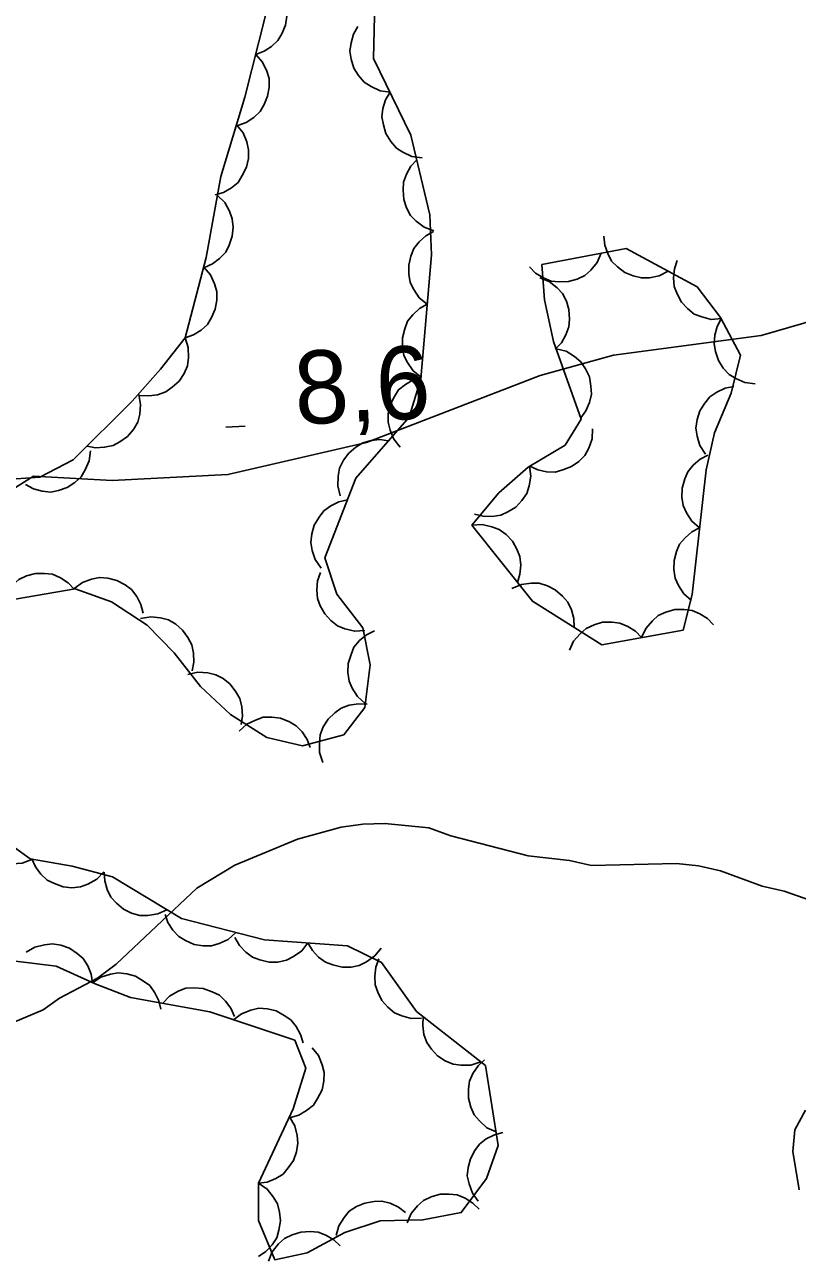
# Model space of a CAD drawing. Extents: x 336540 to 340074, y 5572036 to 5573747.
# Drawn here: x 337123.1 to 337154.8, y 5573178.2 to 5573228.9 of the extents above; entities that cross this region are included whole.
import ezdxf

# ---------------------------------------------------------------- set-up
doc = ezdxf.new("R2010")
doc.units = 0
for name, color, linetype in [('Niveau 2', 7, 'Continuous'), ('Niveau 3', 7, 'Continuous'), ('Niveau 44', 7, 'Continuous')]:
    doc.layers.add(name, color=color, linetype=linetype)

msp = doc.modelspace()

# ---------------------------------------------------------------- linework, layer by layer
at = {"layer": 'Niveau 2'}
for points in [[(337082.81, 5573200.86), (337090.35, 5573198.87), (337092.72, 5573198.98), (337100.75, 5573200.74), (337111.16, 5573202.32), (337113.33, 5573202.93), (337115.79, 5573204.25), (337119.38, 5573206.98), (337121.63, 5573209.29), (337123.43, 5573210.41), (337126.65, 5573210.23), (337131.4, 5573210.47), (337137.08, 5573211.79), (337144.21, 5573214.53), (337147.21, 5573215.37), (337153.27, 5573216.18), (337159.76, 5573218.05)], [(337119.59, 5573186.73), (337123.82, 5573188.51), (337124.49, 5573188.98), (337126.05, 5573189.8), (337126.82, 5573190.38), (337130.13, 5573193.5), (337131.68, 5573194.44), (337134.25, 5573195.51), (337136.04, 5573196), (337136.93, 5573196.13), (337137.83, 5573196.15), (337139.64, 5573195.97), (337140.55, 5573195.65), (337143.72, 5573194.82), (337145.41, 5573194.64), (337146.31, 5573194.43), (337149.8, 5573194.51), (337150.7, 5573194.42), (337151.61, 5573194.21), (337153.31, 5573193.58), (337154.22, 5573193.37), (337157.85, 5573192.11)], [(337155.09, 5573184.39), (337154.66, 5573183.59), (337154.57, 5573182.69), (337154.83, 5573181.12)]]:
    msp.add_lwpolyline(points, dxfattribs=at)
at = {"layer": 'Niveau 3'}
msp.add_line((337131.31, 5573212.42), (337132.11, 5573212.46), dxfattribs=at)
at = {"layer": 'Niveau 44'}
for points in [[(337129.2, 5573203.16), (337130.28, 5573201.78), (337131.51, 5573200.62), (337132.99, 5573199.68), (337134.46, 5573199.34), (337136.15, 5573199.79), (337137.01, 5573200.92), (337137.23, 5573202.66), (337136.93, 5573204.18), (337135.87, 5573205.57), (337135.38, 5573207.05), (337136.65, 5573210.33), (337138.84, 5573212.83), (337139.32, 5573214.4), (337139.75, 5573219.49), (337139.68, 5573221.13), (337138.91, 5573224.4), (337137.37, 5573227.55), (337137.46, 5573231.05)], [(337133.27, 5573230.62), (337133.54, 5573230.31), (337133.72, 5573229.94), (337133.81, 5573229.63), (337133.82, 5573229.28), (337133.76, 5573228.91), (337133.61, 5573228.56), (337133.45, 5573228.28), (337133.19, 5573228.04), (337132.88, 5573227.84), (337132.54, 5573227.71)], [(337132.95, 5573229.36), (337132.1, 5573225.96), (337131.11, 5573222.7), (337130.51, 5573219.38), (337129.65, 5573216.08), (337128.64, 5573214.8), (337127.47, 5573213.49), (337125.05, 5573211.08), (337123.68, 5573210.36), (337120.58, 5573210.14)], [(337138.05, 5573226.16), (337137.64, 5573226.22), (337137.27, 5573226.39), (337136.99, 5573226.57), (337136.76, 5573226.84), (337136.57, 5573227.15), (337136.46, 5573227.52), (337136.4, 5573227.84), (337136.45, 5573228.19), (337136.55, 5573228.54), (337136.73, 5573228.86)], [(337132.54, 5573227.71), (337132.82, 5573227.4), (337132.99, 5573227.03), (337133.09, 5573226.72), (337133.09, 5573226.36), (337133.03, 5573226), (337132.88, 5573225.65), (337132.72, 5573225.37), (337132.46, 5573225.13), (337132.15, 5573224.92), (337131.81, 5573224.8)], [(337139.37, 5573223.47), (337138.95, 5573223.52), (337138.58, 5573223.7), (337138.31, 5573223.87), (337138.08, 5573224.14), (337137.88, 5573224.46), (337137.78, 5573224.82), (337137.72, 5573225.15), (337137.76, 5573225.49), (337137.87, 5573225.85), (337138.05, 5573226.16)], [(337131.75, 5573224.82), (337132.02, 5573224.49), (337132.17, 5573224.12), (337132.25, 5573223.8), (337132.24, 5573223.44), (337132.16, 5573223.08), (337131.99, 5573222.74), (337131.82, 5573222.46), (337131.55, 5573222.24), (337131.22, 5573222.05), (337130.88, 5573221.95)], [(337139.84, 5573220.47), (337139.45, 5573220.62), (337139.12, 5573220.87), (337138.89, 5573221.1), (337138.73, 5573221.41), (337138.61, 5573221.76), (337138.59, 5573222.14), (337138.6, 5573222.47), (337138.72, 5573222.8), (337138.9, 5573223.12), (337139.15, 5573223.39)], [(337130.97, 5573221.92), (337131.27, 5573221.63), (337131.46, 5573221.28), (337131.58, 5573220.97), (337131.61, 5573220.62), (337131.58, 5573220.25), (337131.45, 5573219.89), (337131.31, 5573219.6), (337131.06, 5573219.34), (337130.77, 5573219.12), (337130.44, 5573218.97)], [(337139.58, 5573217.46), (337139.25, 5573217.72), (337139.02, 5573218.06), (337138.88, 5573218.35), (337138.82, 5573218.7), (337138.82, 5573219.07), (337138.91, 5573219.44), (337139.02, 5573219.75), (337139.24, 5573220.02), (337139.52, 5573220.27), (337139.83, 5573220.45)], [(337149.46, 5573218.82), (337149.09, 5573218.63), (337148.69, 5573218.55), (337148.36, 5573218.54), (337148.02, 5573218.62), (337147.68, 5573218.76), (337147.38, 5573219), (337147.14, 5573219.23), (337146.98, 5573219.54), (337146.86, 5573219.89), (337146.82, 5573220.25)], [(337141.41, 5573208.39), (337143.89, 5573205.27), (337146.74, 5573203.49), (337150.07, 5573204.08), (337150.44, 5573205.55), (337151.02, 5573210.67), (337151.36, 5573212.19), (337152.04, 5573213.81), (337152.42, 5573215.37), (337151.61, 5573216.92), (337150.65, 5573218.18), (337147.74, 5573219.75), (337144.28, 5573219.09), (337144.39, 5573217.64), (337144.76, 5573215.93), (337145.89, 5573212.74), (337145.23, 5573211.68), (337143.72, 5573210.78), (337142.51, 5573209.72), (337141.41, 5573208.39)], [(337146.71, 5573219.55), (337146.55, 5573219.17), (337146.29, 5573218.86), (337146.04, 5573218.64), (337145.72, 5573218.49), (337145.37, 5573218.39), (337144.99, 5573218.38), (337144.66, 5573218.41), (337144.34, 5573218.54), (337144.02, 5573218.74), (337143.77, 5573218.99)], [(337151.65, 5573216.87), (337151.23, 5573216.84), (337150.84, 5573216.94), (337150.53, 5573217.06), (337150.25, 5573217.28), (337150, 5573217.55), (337149.83, 5573217.89), (337149.71, 5573218.19), (337149.68, 5573218.54), (337149.72, 5573218.91), (337149.83, 5573219.25)], [(337130.41, 5573218.98), (337130.68, 5573218.67), (337130.85, 5573218.3), (337130.94, 5573217.98), (337130.95, 5573217.63), (337130.88, 5573217.26), (337130.73, 5573216.91), (337130.56, 5573216.63), (337130.3, 5573216.4), (337129.99, 5573216.2), (337129.65, 5573216.08)], [(337144.19, 5573218.55), (337144.58, 5573218.4), (337144.9, 5573218.14), (337145.13, 5573217.9), (337145.29, 5573217.59), (337145.39, 5573217.24), (337145.41, 5573216.85), (337145.39, 5573216.53), (337145.26, 5573216.2), (337145.08, 5573215.88), (337144.83, 5573215.62)], [(337139.33, 5573214.47), (337139, 5573214.73), (337138.77, 5573215.07), (337138.62, 5573215.36), (337138.56, 5573215.71), (337138.56, 5573216.08), (337138.66, 5573216.45), (337138.77, 5573216.76), (337138.99, 5573217.03), (337139.26, 5573217.28), (337139.58, 5573217.46)], [(337153.03, 5573214.2), (337152.61, 5573214.25), (337152.24, 5573214.41), (337151.96, 5573214.58), (337151.72, 5573214.84), (337151.52, 5573215.15), (337151.4, 5573215.52), (337151.34, 5573215.84), (337151.37, 5573216.19), (337151.47, 5573216.55), (337151.64, 5573216.86)], [(337129.65, 5573216.08), (337129.77, 5573215.68), (337129.78, 5573215.27), (337129.74, 5573214.94), (337129.6, 5573214.62), (337129.4, 5573214.31), (337129.11, 5573214.06), (337128.85, 5573213.86), (337128.51, 5573213.75), (337128.15, 5573213.7), (337127.79, 5573213.72)], [(337144.87, 5573215.63), (337145.27, 5573215.53), (337145.62, 5573215.31), (337145.87, 5573215.1), (337146.07, 5573214.81), (337146.23, 5573214.48), (337146.29, 5573214.1), (337146.31, 5573213.77), (337146.23, 5573213.43), (337146.08, 5573213.09), (337145.87, 5573212.8)], [(337138.46, 5573211.6), (337138.2, 5573211.92), (337138.05, 5573212.3), (337137.97, 5573212.62), (337137.98, 5573212.97), (337138.06, 5573213.33), (337138.23, 5573213.68), (337138.4, 5573213.95), (337138.68, 5573214.17), (337139, 5573214.36), (337139.34, 5573214.47)], [(337127.74, 5573213.76), (337127.82, 5573213.35), (337127.78, 5573212.95), (337127.7, 5573212.62), (337127.52, 5573212.32), (337127.28, 5573212.04), (337126.97, 5573211.82), (337126.69, 5573211.66), (337126.34, 5573211.59), (337125.97, 5573211.57), (337125.62, 5573211.64)], [(337150.99, 5573211.31), (337150.76, 5573211.66), (337150.65, 5573212.05), (337150.6, 5573212.38), (337150.65, 5573212.73), (337150.76, 5573213.08), (337150.97, 5573213.4), (337151.17, 5573213.66), (337151.46, 5573213.85), (337151.8, 5573214.01), (337152.15, 5573214.08)], [(337146.36, 5573212.35), (337146.34, 5573211.94), (337146.2, 5573211.55), (337146.04, 5573211.26), (337145.8, 5573211.01), (337145.5, 5573210.8), (337145.14, 5573210.66), (337144.82, 5573210.57), (337144.47, 5573210.59), (337144.11, 5573210.66), (337143.78, 5573210.82)], [(337136.01, 5573209.6), (337135.91, 5573210.01), (337135.92, 5573210.41), (337135.98, 5573210.74), (337136.14, 5573211.06), (337136.36, 5573211.35), (337136.65, 5573211.6), (337136.93, 5573211.77), (337137.27, 5573211.87), (337137.63, 5573211.91), (337137.99, 5573211.86)], [(337125.76, 5573211.45), (337125.71, 5573211.04), (337125.55, 5573210.66), (337125.38, 5573210.38), (337125.12, 5573210.14), (337124.81, 5573209.94), (337124.45, 5573209.82), (337124.13, 5573209.75), (337123.78, 5573209.79), (337123.42, 5573209.89), (337123.1, 5573210.06)], [(337150.75, 5573208.29), (337150.43, 5573208.56), (337150.21, 5573208.9), (337150.07, 5573209.2), (337150.02, 5573209.55), (337150.03, 5573209.92), (337150.14, 5573210.29), (337150.26, 5573210.59), (337150.49, 5573210.86), (337150.77, 5573211.1), (337151.09, 5573211.27)], [(337143.77, 5573210.83), (337143.83, 5573210.41), (337143.76, 5573210.01), (337143.66, 5573209.7), (337143.46, 5573209.41), (337143.21, 5573209.14), (337142.88, 5573208.94), (337142.59, 5573208.8), (337142.24, 5573208.75), (337141.87, 5573208.76), (337141.52, 5573208.85)], [(337135.22, 5573206.63), (337134.98, 5573206.98), (337134.86, 5573207.36), (337134.8, 5573207.69), (337134.84, 5573208.04), (337134.94, 5573208.39), (337135.14, 5573208.72), (337135.33, 5573208.98), (337135.62, 5573209.19), (337135.95, 5573209.35), (337136.3, 5573209.43)], [(337141.41, 5573208.39), (337141.83, 5573208.42), (337142.22, 5573208.33), (337142.53, 5573208.22), (337142.82, 5573208.01), (337143.07, 5573207.74), (337143.25, 5573207.41), (337143.38, 5573207.11), (337143.41, 5573206.75), (337143.38, 5573206.39), (337143.28, 5573206.04)], [(337150.41, 5573205.31), (337150.1, 5573205.58), (337149.88, 5573205.92), (337149.74, 5573206.22), (337149.69, 5573206.57), (337149.7, 5573206.94), (337149.8, 5573207.31), (337149.92, 5573207.61), (337150.15, 5573207.88), (337150.43, 5573208.12), (337150.75, 5573208.29)], [(337122.13, 5573205.27), (337122.31, 5573205.65), (337122.57, 5573205.95), (337122.82, 5573206.17), (337123.14, 5573206.32), (337123.5, 5573206.41), (337123.88, 5573206.41), (337124.21, 5573206.38), (337124.53, 5573206.24), (337124.84, 5573206.03), (337125.09, 5573205.77)], [(337125.09, 5573205.79), (337125.43, 5573206.04), (337125.81, 5573206.18), (337126.13, 5573206.25), (337126.48, 5573206.22), (337126.84, 5573206.13), (337127.18, 5573205.94), (337127.44, 5573205.75), (337127.66, 5573205.47), (337127.83, 5573205.14), (337127.92, 5573204.79)], [(337137.01, 5573204.07), (337136.6, 5573204.04), (337136.2, 5573204.14), (337135.89, 5573204.26), (337135.62, 5573204.48), (337135.37, 5573204.75), (337135.19, 5573205.09), (337135.07, 5573205.39), (337135.05, 5573205.74), (337135.08, 5573206.11), (337135.2, 5573206.45)], [(337143.05, 5573205.79), (337143.44, 5573205.96), (337143.84, 5573206.01), (337144.17, 5573206.01), (337144.51, 5573205.9), (337144.83, 5573205.74), (337145.12, 5573205.48), (337145.34, 5573205.24), (337145.49, 5573204.92), (337145.59, 5573204.56), (337145.6, 5573204.2)], [(337121.86, 5573205.22), (337125.13, 5573205.78), (337126.63, 5573205.25), (337128.09, 5573204.29), (337129.2, 5573203.16)], [(337127.82, 5573204.56), (337128.24, 5573204.64), (337128.64, 5573204.59), (337128.96, 5573204.51), (337129.26, 5573204.33), (337129.54, 5573204.09), (337129.76, 5573203.78), (337129.92, 5573203.49), (337129.99, 5573203.14), (337130, 5573202.77), (337129.93, 5573202.42)], [(337148.37, 5573203.78), (337148.54, 5573204.16), (337148.81, 5573204.47), (337149.05, 5573204.69), (337149.37, 5573204.83), (337149.73, 5573204.93), (337150.11, 5573204.93), (337150.44, 5573204.9), (337150.76, 5573204.76), (337151.07, 5573204.56), (337151.32, 5573204.3)], [(337137.03, 5573201.08), (337136.72, 5573201.36), (337136.5, 5573201.7), (337136.37, 5573202), (337136.32, 5573202.35), (337136.33, 5573202.72), (337136.45, 5573203.09), (337136.57, 5573203.39), (337136.8, 5573203.66), (337137.09, 5573203.9), (337137.41, 5573204.06)], [(337145.41, 5573203.26), (337145.58, 5573203.64), (337145.85, 5573203.94), (337146.1, 5573204.16), (337146.42, 5573204.31), (337146.77, 5573204.41), (337147.16, 5573204.41), (337147.48, 5573204.38), (337147.81, 5573204.24), (337148.12, 5573204.04), (337148.37, 5573203.78)], [(337129.76, 5573202.27), (337130.17, 5573202.36), (337130.57, 5573202.33), (337130.9, 5573202.26), (337131.21, 5573202.1), (337131.49, 5573201.87), (337131.73, 5573201.56), (337131.89, 5573201.28), (337131.97, 5573200.94), (337132, 5573200.57), (337131.94, 5573200.21)], [(337135.29, 5573198.66), (337135.16, 5573199.06), (337135.15, 5573199.46), (337135.18, 5573199.79), (337135.31, 5573200.12), (337135.51, 5573200.43), (337135.79, 5573200.69), (337136.05, 5573200.89), (337136.38, 5573201.01), (337136.75, 5573201.07), (337137.11, 5573201.05)], [(337131.86, 5573199.94), (337132.17, 5573200.23), (337132.53, 5573200.4), (337132.85, 5573200.51), (337133.2, 5573200.52), (337133.56, 5573200.47), (337133.92, 5573200.32), (337134.2, 5573200.16), (337134.45, 5573199.91), (337134.65, 5573199.6), (337134.78, 5573199.27)], [(337123.35, 5573194.67), (337122.96, 5573194.52), (337122.55, 5573194.5), (337122.22, 5573194.52), (337121.89, 5573194.64), (337121.57, 5573194.83), (337121.3, 5573195.1), (337121.09, 5573195.35), (337120.97, 5573195.68), (337120.89, 5573196.04), (337120.9, 5573196.4)], [(337122.69, 5573190.5), (337124.36, 5573190.3), (337125.95, 5573189.57), (337127.4, 5573189.01), (337130.66, 5573188.42), (337134.14, 5573187.26), (337134.6, 5573186.12), (337134.08, 5573184.45), (337132.66, 5573181.39), (337132.66, 5573179.86), (337133.33, 5573178.25), (337134.65, 5573178.53), (337136.2, 5573179.37), (337137.65, 5573179.85), (337139.4, 5573179.89), (337140.97, 5573180.19), (337142.01, 5573181.59), (337142.49, 5573182.94), (337141.96, 5573186.22), (337139.14, 5573188.44), (337137.7, 5573190.45), (337136.31, 5573191.14), (337132.9, 5573191.38), (337129.5, 5573192.25), (337126.66, 5573193.96), (337125.01, 5573194.4), (337123.29, 5573194.71), (337121.99, 5573195.63)], [(337126.31, 5573194.17), (337126.02, 5573193.87), (337125.66, 5573193.67), (337125.35, 5573193.55), (337125, 5573193.52), (337124.64, 5573193.56), (337124.28, 5573193.69), (337123.98, 5573193.83), (337123.73, 5573194.07), (337123.5, 5573194.37), (337123.36, 5573194.7)], [(337128.9, 5573192.61), (337128.52, 5573192.44), (337128.12, 5573192.38), (337127.79, 5573192.38), (337127.45, 5573192.48), (337127.12, 5573192.64), (337126.83, 5573192.89), (337126.6, 5573193.13), (337126.45, 5573193.44), (337126.35, 5573193.8), (337126.33, 5573194.16)], [(337131.73, 5573191.68), (337131.41, 5573191.4), (337131.04, 5573191.23), (337130.73, 5573191.14), (337130.38, 5573191.13), (337130.01, 5573191.19), (337129.66, 5573191.35), (337129.38, 5573191.51), (337129.14, 5573191.77), (337128.94, 5573192.09), (337128.82, 5573192.42)], [(337134.68, 5573191.25), (337134.43, 5573190.93), (337134.09, 5573190.69), (337133.8, 5573190.54), (337133.45, 5573190.47), (337133.09, 5573190.47), (337132.71, 5573190.56), (337132.41, 5573190.67), (337132.13, 5573190.88), (337131.87, 5573191.15), (337131.69, 5573191.47)], [(337123.13, 5573190.87), (337123.48, 5573191.08), (337123.88, 5573191.18), (337124.2, 5573191.22), (337124.55, 5573191.16), (337124.9, 5573191.04), (337125.22, 5573190.82), (337125.46, 5573190.61), (337125.65, 5573190.31), (337125.79, 5573189.97), (337125.85, 5573189.62)], [(337137.68, 5573191.04), (337137.42, 5573190.72), (337137.09, 5573190.48), (337136.79, 5573190.33), (337136.45, 5573190.26), (337136.08, 5573190.26), (337135.71, 5573190.35), (337135.4, 5573190.46), (337135.12, 5573190.67), (337134.87, 5573190.94), (337134.68, 5573191.25)], [(337139.34, 5573188.16), (337138.92, 5573188.15), (337138.53, 5573188.26), (337138.23, 5573188.38), (337137.96, 5573188.61), (337137.72, 5573188.89), (337137.55, 5573189.23), (337137.44, 5573189.54), (337137.42, 5573189.89), (337137.47, 5573190.26), (337137.59, 5573190.6)], [(337125.85, 5573189.61), (337126.19, 5573189.85), (337126.58, 5573189.97), (337126.9, 5573190.03), (337127.25, 5573189.99), (337127.61, 5573189.89), (337127.94, 5573189.69), (337128.2, 5573189.5), (337128.4, 5573189.21), (337128.57, 5573188.88), (337128.65, 5573188.53)], [(337128.72, 5573188.77), (337129.01, 5573189.07), (337129.36, 5573189.27), (337129.67, 5573189.39), (337130.02, 5573189.41), (337130.39, 5573189.38), (337130.75, 5573189.25), (337131.05, 5573189.11), (337131.3, 5573188.86), (337131.52, 5573188.57), (337131.67, 5573188.24)], [(337131.63, 5573188.1), (337131.96, 5573188.35), (337132.34, 5573188.49), (337132.67, 5573188.57), (337133.02, 5573188.55), (337133.38, 5573188.46), (337133.71, 5573188.28), (337133.98, 5573188.1), (337134.2, 5573187.82), (337134.38, 5573187.49), (337134.48, 5573187.15)], [(337141.77, 5573186.37), (337141.37, 5573186.24), (337140.96, 5573186.24), (337140.64, 5573186.28), (337140.31, 5573186.42), (337140, 5573186.62), (337139.75, 5573186.9), (337139.56, 5573187.17), (337139.44, 5573187.5), (337139.39, 5573187.87), (337139.41, 5573188.23)], [(337134.86, 5573186.95), (337135.12, 5573186.63), (337135.27, 5573186.25), (337135.35, 5573185.93), (337135.34, 5573185.58), (337135.26, 5573185.22), (337135.08, 5573184.87), (337134.91, 5573184.6), (337134.63, 5573184.38), (337134.31, 5573184.19), (337133.97, 5573184.09)], [(337142.4, 5573183.5), (337142.02, 5573183.67), (337141.72, 5573183.95), (337141.5, 5573184.2), (337141.36, 5573184.52), (337141.27, 5573184.88), (337141.27, 5573185.26), (337141.31, 5573185.58), (337141.45, 5573185.9), (337141.66, 5573186.21), (337141.92, 5573186.46)], [(337133.92, 5573184.11), (337134.14, 5573183.75), (337134.24, 5573183.35), (337134.27, 5573183.03), (337134.21, 5573182.68), (337134.09, 5573182.33), (337133.87, 5573182.02), (337133.66, 5573181.77), (337133.36, 5573181.58), (337133.01, 5573181.44), (337132.66, 5573181.39)], [(337141.67, 5573180.65), (337141.43, 5573180.98), (337141.29, 5573181.37), (337141.22, 5573181.69), (337141.25, 5573182.04), (337141.35, 5573182.4), (337141.53, 5573182.73), (337141.72, 5573183), (337142, 5573183.21), (337142.33, 5573183.38), (337142.68, 5573183.47)], [(337132.66, 5573181.39), (337133.01, 5573181.15), (337133.26, 5573180.84), (337133.43, 5573180.55), (337133.52, 5573180.21), (337133.56, 5573179.85), (337133.49, 5573179.47), (337133.4, 5573179.15), (337133.21, 5573178.86), (337132.96, 5573178.59), (337132.66, 5573178.39)], [(337135.84, 5573179.25), (337135.95, 5573179.65), (337136.17, 5573179.99), (337136.38, 5573180.25), (337136.68, 5573180.44), (337137.02, 5573180.58), (337137.4, 5573180.64), (337137.72, 5573180.66), (337138.06, 5573180.57), (337138.4, 5573180.41), (337138.69, 5573180.19)], [(337138.75, 5573179.77), (337138.92, 5573180.15), (337139.18, 5573180.46), (337139.42, 5573180.68), (337139.74, 5573180.83), (337140.1, 5573180.94), (337140.48, 5573180.94), (337140.8, 5573180.92), (337141.13, 5573180.78), (337141.44, 5573180.58), (337141.7, 5573180.33)], [(337133.07, 5573178.19), (337133.22, 5573178.58), (337133.48, 5573178.9), (337133.72, 5573179.12), (337134.03, 5573179.28), (337134.39, 5573179.39), (337134.77, 5573179.41), (337135.1, 5573179.39), (337135.42, 5573179.26), (337135.74, 5573179.07), (337136, 5573178.82)]]:
    msp.add_lwpolyline(points, dxfattribs=at)

# ---------------------------------------------------------------- texts
at = {"layer": 'Niveau 3'}
msp.add_text('8,6    ', height=3, rotation=2.7712, dxfattribs=at).set_placement((337134.19, 5573212.52))

doc.saveas('drawing.dxf')
